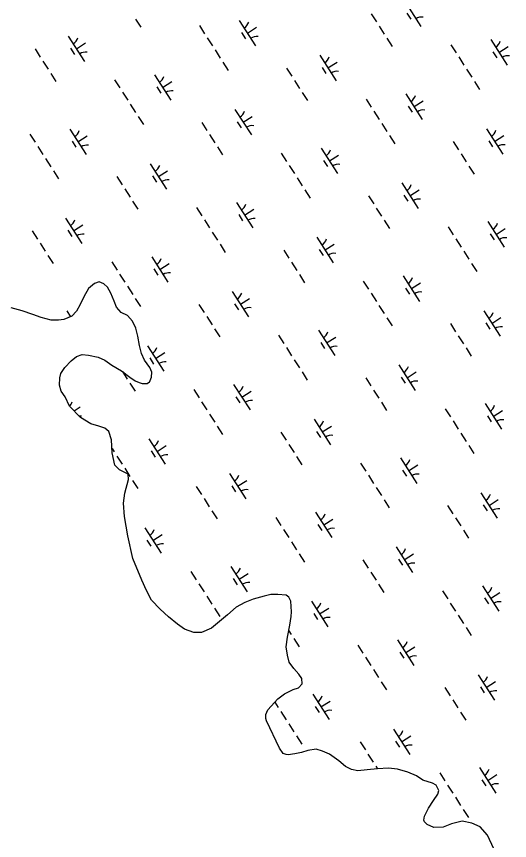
# Model space of a CAD drawing. Extents: x 3962991 to 3983549, y 181631 to 204078.
# Drawn here: x 3975756 to 3976570, y 188923 to 190286 of the extents above; entities that cross this region are included whole.
import ezdxf

# ---------------------------------------------------------------- set-up
doc = ezdxf.new("R2010")
doc.units = 0
doc.layers.add('V-WETL-SWMP', color=7, linetype='Continuous')

msp = doc.modelspace()

# ---------------------------------------------------------------- linework, layer by layer
at = {"layer": 'V-WETL-SWMP'}
for p, q in [((3976396.7, 190311.8), (3976423.7, 190269.7)), ((3975952.2, 190281.8), (3975960.9, 190268.3)), ((3976341.8, 190290.5), (3976350.5, 190277)), ((3976400.5, 190291.6), (3976407, 190281.5)), ((3976057.8, 190271.1), (3976066.4, 190257.6)), ((3976123.7, 190279.6), (3976150.7, 190237.5)), ((3976137.2, 190258.5), (3976152.3, 190268.2)), ((3976354.8, 190270.3), (3976363.4, 190256.8)), ((3975841.2, 190253.7), (3975868.2, 190211.7)), ((3976127.4, 190259.4), (3976133.9, 190249.3)), ((3975854.7, 190232.7), (3975869.9, 190242.4)), ((3976070.8, 190250.9), (3976079.4, 190237.4)), ((3976367.7, 190250.1), (3976376.4, 190236.6)), ((3976539.2, 190247.8), (3976566.2, 190205.8)), ((3975786.3, 190232.4), (3975794.9, 190219)), ((3975845, 190233.6), (3975851.4, 190223.5)), ((3976083.7, 190230.7), (3976092.3, 190217.2)), ((3976473.3, 190239.4), (3976481.9, 190225.9)), ((3976542.9, 190227.7), (3976549.4, 190217.6)), ((3976552.7, 190226.8), (3976567.8, 190236.5)), ((3976256.7, 190222), (3976283.7, 190179.9)), ((3976486.3, 190219.2), (3976494.9, 190205.7)), ((3975799.3, 190212.2), (3975807.9, 190198.8)), ((3976096.7, 190210.5), (3976105.3, 190197)), ((3976201.8, 190200.7), (3976210.4, 190187.3)), ((3976260.5, 190201.9), (3976266.9, 190191.8)), ((3976270.2, 190201), (3976285.4, 190210.7)), ((3976499.2, 190199), (3976507.9, 190185.5)), ((3975812.2, 190192), (3975820.8, 190178.6)), ((3975983.7, 190189.8), (3976010.6, 190147.7)), ((3975917.8, 190181.3), (3975926.4, 190167.9)), ((3975997.1, 190168.7), (3976012.3, 190178.5)), ((3976214.8, 190180.5), (3976223.4, 190167.1)), ((3976512.2, 190178.8), (3976520.8, 190165.3)), ((3975930.7, 190161.1), (3975939.4, 190147.6)), ((3975987.4, 190169.6), (3975993.9, 190159.5)), ((3976227.7, 190160.3), (3976236.3, 190146.9)), ((3976399.2, 190158.1), (3976426.1, 190116)), ((3976333.3, 190149.6), (3976341.9, 190136.1)), ((3976412.7, 190137), (3976427.8, 190146.7)), ((3975943.7, 190140.9), (3975952.3, 190127.4)), ((3976116.7, 190132.3), (3976143.7, 190090.2)), ((3976402.9, 190137.9), (3976409.4, 190127.8)), ((3975956.6, 190120.7), (3975965.3, 190107.2)), ((3976130.2, 190111.2), (3976145.3, 190120.9)), ((3976346.2, 190129.4), (3976354.9, 190115.9)), ((3976061.8, 190111), (3976070.4, 190097.5)), ((3976120.4, 190112.1), (3976126.9, 190102)), ((3976359.2, 190109.2), (3976367.8, 190095.7)), ((3975777.7, 190091.5), (3975786.4, 190078.1)), ((3975843.6, 190100), (3975870.6, 190057.9)), ((3976074.7, 190090.8), (3976083.4, 190077.3)), ((3976532.2, 190100.5), (3976559.2, 190058.4)), ((3975847.4, 190079.9), (3975853.9, 190069.8)), ((3975857.1, 190079), (3975872.3, 190088.7)), ((3976372.1, 190089), (3976380.8, 190075.5)), ((3976477.3, 190079.2), (3976485.9, 190065.8)), ((3976535.9, 190080.4), (3976542.4, 190070.3)), ((3976545.7, 190079.5), (3976560.8, 190089.2)), ((3975790.7, 190071.3), (3975799.3, 190057.9)), ((3976087.7, 190070.5), (3976096.3, 190057.1)), ((3976259.1, 190068.3), (3976286.1, 190026.2)), ((3975803.6, 190051.1), (3975812.3, 190037.7)), ((3976193.2, 190059.8), (3976201.9, 190046.4)), ((3976272.6, 190047.3), (3976287.8, 190057)), ((3976490.2, 190059), (3976498.9, 190045.6)), ((3975976.6, 190042.5), (3976003.6, 190000.4)), ((3976206.2, 190039.6), (3976214.8, 190026.2)), ((3976262.9, 190048.1), (3976269.4, 190038)), ((3976503.2, 190038.8), (3976511.8, 190025.4)), ((3975816.6, 190030.9), (3975825.2, 190017.5)), ((3975980.4, 190022.3), (3975986.9, 190012.2)), ((3975990.1, 190021.4), (3976005.3, 190031.1)), ((3975921.7, 190021.2), (3975930.4, 190007.7)), ((3976219.2, 190019.4), (3976227.8, 190005.9)), ((3976392.2, 190010.8), (3976419.1, 189968.7)), ((3975934.7, 190001), (3975943.3, 189987.5)), ((3976232.1, 189999.2), (3976240.7, 189985.7)), ((3976405.6, 189989.7), (3976420.8, 189999.4)), ((3975947.6, 189980.8), (3975956.3, 189967.3)), ((3976337.2, 189989.5), (3976345.9, 189976)), ((3976395.9, 189990.6), (3976402.4, 189980.5)), ((3976053.2, 189970.1), (3976061.8, 189956.6)), ((3976119.1, 189978.5), (3976146.1, 189936.4)), ((3976132.6, 189957.5), (3976147.7, 189967.2)), ((3976350.2, 189969.3), (3976358.8, 189955.8)), ((3976122.9, 189958.4), (3976129.3, 189948.3)), ((3975836.6, 189952.7), (3975863.6, 189910.6)), ((3975850.1, 189931.7), (3975865.3, 189941.4)), ((3976066.2, 189949.8), (3976074.8, 189936.4)), ((3976363.2, 189949.1), (3976371.8, 189935.6)), ((3976534.6, 189946.8), (3976561.6, 189904.7)), ((3975781.7, 189931.4), (3975790.3, 189917.9)), ((3975840.4, 189932.5), (3975846.9, 189922.4)), ((3976079.1, 189929.6), (3976087.8, 189916.2)), ((3976468.7, 189938.3), (3976477.4, 189924.9)), ((3976538.4, 189926.6), (3976544.8, 189916.5)), ((3976548.1, 189925.8), (3976563.2, 189935.5)), ((3976252.1, 189921), (3976279.1, 189878.9)), ((3976481.7, 189918.1), (3976490.3, 189904.7)), ((3975794.7, 189911.2), (3975803.3, 189897.7)), ((3976092.1, 189909.4), (3976100.7, 189896)), ((3976197.2, 189899.7), (3976205.8, 189886.2)), ((3976255.9, 189900.8), (3976262.4, 189890.7)), ((3976265.6, 189899.9), (3976280.8, 189909.7)), ((3975807.6, 189891), (3975816.3, 189877.5)), ((3975979.1, 189888.8), (3976006, 189846.7)), ((3976494.6, 189897.9), (3976503.3, 189884.5)), ((3975913.2, 189880.3), (3975921.8, 189866.8)), ((3975992.6, 189867.7), (3976007.7, 189877.4)), ((3976210.2, 189879.5), (3976218.8, 189866)), ((3976507.6, 189877.7), (3976516.2, 189864.3)), ((3975926.1, 189860.1), (3975934.8, 189846.6)), ((3975982.8, 189868.6), (3975989.3, 189858.5)), ((3976223.1, 189859.3), (3976231.8, 189845.8)), ((3976328.7, 189848.6), (3976337.3, 189835.1)), ((3976394.6, 189857), (3976421.6, 189814.9)), ((3976408.1, 189836), (3976423.2, 189845.7)), ((3975939.1, 189839.9), (3975947.7, 189826.4)), ((3976112.1, 189831.2), (3976139.1, 189789.1)), ((3976398.3, 189836.9), (3976404.8, 189826.8)), ((3975952, 189819.7), (3975960.7, 189806.2)), ((3976125.6, 189810.2), (3976140.7, 189819.9)), ((3976341.6, 189828.4), (3976350.3, 189814.9)), ((3976057.2, 189809.9), (3976065.8, 189796.4)), ((3976115.8, 189811.1), (3976122.3, 189801)), ((3976354.6, 189808.2), (3976363.2, 189794.7)), ((3975839, 189799), (3975845.1, 189789.5)), ((3976527.6, 189799.5), (3976554.6, 189757.4)), ((3976070.1, 189789.7), (3976078.8, 189776.2)), ((3976367.5, 189787.9), (3976376.2, 189774.5)), ((3976472.7, 189778.2), (3976481.3, 189764.7)), ((3976531.4, 189779.3), (3976537.8, 189769.2)), ((3976541.1, 189778.4), (3976556.2, 189788.2)), ((3976083.1, 189769.5), (3976091.7, 189756)), ((3976254.5, 189767.3), (3976281.5, 189725.2)), ((3976188.7, 189758.8), (3976197.3, 189745.3)), ((3976268, 189746.2), (3976283.2, 189755.9)), ((3976485.6, 189758), (3976494.3, 189744.5)), ((3975972.1, 189741.4), (3975999, 189699.3)), ((3976201.6, 189738.6), (3976210.2, 189725.1)), ((3976258.3, 189747.1), (3976264.8, 189737)), ((3976498.6, 189737.8), (3976507.2, 189724.3)), ((3975985.5, 189720.4), (3976000.7, 189730.1)), ((3975975.8, 189721.3), (3975982.3, 189711.2)), ((3976214.6, 189718.4), (3976223.2, 189704.9)), ((3976387.6, 189709.7), (3976414.5, 189667.6)), ((3975930.8, 189698.8), (3975938.7, 189686.5)), ((3976227.5, 189698.2), (3976236.2, 189684.7)), ((3976401.1, 189688.7), (3976416.2, 189698.4)), ((3976332.7, 189688.4), (3976341.3, 189675)), ((3976391.3, 189689.6), (3976397.8, 189679.5)), ((3975943.1, 189679.7), (3975951.7, 189666.3)), ((3976048.6, 189669), (3976057.3, 189655.5)), ((3976114.5, 189677.5), (3976141.5, 189635.4)), ((3976345.6, 189668.2), (3976354.2, 189654.7)), ((3976118.3, 189657.3), (3976124.7, 189647.2)), ((3976128, 189656.4), (3976143.2, 189666.2)), ((3975850.7, 189633.9), (3975860.7, 189640.3)), ((3976061.6, 189648.8), (3976070.2, 189635.3)), ((3976358.6, 189648), (3976367.2, 189634.5)), ((3976530, 189645.8), (3976557, 189603.7)), ((3976074.5, 189628.6), (3976083.2, 189615.1)), ((3976464.1, 189637.3), (3976472.8, 189623.8)), ((3976543.5, 189624.7), (3976558.7, 189634.4)), ((3976247.5, 189619.9), (3976274.5, 189577.9)), ((3976477.1, 189617.1), (3976485.7, 189603.6)), ((3976533.8, 189625.6), (3976540.2, 189615.5)), ((3976087.5, 189608.4), (3976096.1, 189594.9)), ((3976251.3, 189599.8), (3976257.8, 189589.7)), ((3976261, 189598.9), (3976276.2, 189608.6)), ((3975974.5, 189587.7), (3976001.5, 189545.6)), ((3976192.6, 189598.6), (3976201.3, 189585.2)), ((3976490, 189596.9), (3976498.7, 189583.4)), ((3975988, 189566.7), (3976003.1, 189576.4)), ((3976205.6, 189578.4), (3976214.2, 189565)), ((3976503, 189576.7), (3976511.6, 189563.2)), ((3975913.5, 189571.5), (3975917.2, 189565.8)), ((3975921.5, 189559), (3975930.2, 189545.6)), ((3975978.2, 189567.6), (3975984.7, 189557.5)), ((3976218.5, 189558.2), (3976227.2, 189544.8)), ((3976324.1, 189547.5), (3976332.7, 189534.1)), ((3976390, 189556), (3976417, 189513.9)), ((3976403.5, 189534.9), (3976418.6, 189544.7)), ((3975934.5, 189538.8), (3975943.1, 189525.4)), ((3976393.7, 189535.8), (3976400.2, 189525.7)), ((3975947.5, 189518.6), (3975956.1, 189505.2)), ((3976107.5, 189530.2), (3976134.5, 189488.1)), ((3976121, 189509.1), (3976136.1, 189518.8)), ((3976337.1, 189527.3), (3976345.7, 189513.8)), ((3976052.6, 189508.9), (3976061.2, 189495.4)), ((3976111.3, 189510), (3976117.7, 189499.9)), ((3976350, 189507.1), (3976358.6, 189493.6)), ((3976523, 189498.5), (3976550, 189456.4)), ((3976065.5, 189488.7), (3976074.2, 189475.2)), ((3976363, 189486.9), (3976371.6, 189473.4)), ((3976468.1, 189477.2), (3976476.7, 189463.7)), ((3976526.8, 189478.3), (3976533.2, 189468.2)), ((3976536.5, 189477.4), (3976551.6, 189487.1)), ((3976078.5, 189468.5), (3976087.1, 189455)), ((3976249.9, 189466.2), (3976276.9, 189424.1)), ((3976184.1, 189457.7), (3976192.7, 189444.3)), ((3976263.4, 189445.2), (3976278.6, 189454.9)), ((3976481.1, 189457), (3976489.7, 189443.5)), ((3975967.5, 189440.4), (3975994.5, 189398.3)), ((3976197, 189437.5), (3976205.7, 189424.1)), ((3976253.7, 189446.1), (3976260.2, 189436)), ((3976494, 189436.7), (3976502.6, 189423.3)), ((3975981, 189419.4), (3975996.1, 189429.1)), ((3975971.2, 189420.2), (3975977.7, 189410.1)), ((3976210, 189417.3), (3976218.6, 189403.9)), ((3976383, 189408.7), (3976410, 189366.6)), ((3976222.9, 189397.1), (3976231.6, 189383.7)), ((3976396.5, 189387.6), (3976411.6, 189397.3)), ((3976328.1, 189387.4), (3976336.7, 189373.9)), ((3976386.7, 189388.5), (3976393.2, 189378.4)), ((3976044, 189368), (3976052.7, 189354.5)), ((3976109.9, 189376.4), (3976136.9, 189334.4)), ((3976113.7, 189356.3), (3976120.2, 189346.2)), ((3976123.4, 189355.4), (3976138.6, 189365.1)), ((3976341, 189367.2), (3976349.7, 189353.7)), ((3976057, 189347.8), (3976065.6, 189334.3)), ((3976354, 189347), (3976362.6, 189333.5)), ((3976525.4, 189344.7), (3976552.4, 189302.6)), ((3976069.9, 189327.6), (3976078.6, 189314.1)), ((3976459.5, 189336.3), (3976468.2, 189322.8)), ((3976538.9, 189323.7), (3976554.1, 189333.4)), ((3976242.9, 189318.9), (3976269.9, 189276.8)), ((3976472.5, 189316), (3976481.1, 189302.6)), ((3976529.2, 189324.6), (3976535.7, 189314.5)), ((3976082.9, 189307.4), (3976091.5, 189293.9)), ((3976256.4, 189297.9), (3976271.6, 189307.6)), ((3976246.7, 189298.7), (3976253.2, 189288.6)), ((3976485.4, 189295.8), (3976494.1, 189282.4)), ((3976498.4, 189275.6), (3976507, 189262.2)), ((3976205.6, 189270.2), (3976209.6, 189263.9)), ((3976213.9, 189257.2), (3976222.6, 189243.7)), ((3976319.5, 189246.5), (3976328.1, 189233)), ((3976385.4, 189255), (3976412.4, 189212.9)), ((3976389.1, 189234.8), (3976395.6, 189224.7)), ((3976398.9, 189233.9), (3976414, 189243.6)), ((3976332.5, 189226.3), (3976341.1, 189212.8)), ((3976345.4, 189206.1), (3976354, 189192.6)), ((3976518.4, 189197.4), (3976545.4, 189155.3)), ((3976358.4, 189185.9), (3976367, 189172.4)), ((3976522.2, 189177.3), (3976528.6, 189167.2)), ((3976531.9, 189176.4), (3976547.1, 189186.1)), ((3976245.4, 189165.2), (3976272.3, 189123.1)), ((3976463.5, 189176.1), (3976472.1, 189162.6)), ((3976182.6, 189151.9), (3976188.1, 189143.2)), ((3976258.8, 189144.1), (3976274, 189153.9)), ((3976476.5, 189155.9), (3976485.1, 189142.4)), ((3976192.4, 189136.5), (3976201.1, 189123)), ((3976249.1, 189145), (3976255.6, 189134.9)), ((3976489.4, 189135.7), (3976498, 189122.2)), ((3976205.4, 189116.3), (3976214, 189102.8)), ((3976218.3, 189096.1), (3976227, 189082.6)), ((3976378.4, 189107.6), (3976405.4, 189065.5)), ((3976391.9, 189086.6), (3976407, 189096.3)), ((3976323.5, 189086.3), (3976332.1, 189072.9)), ((3976382.1, 189087.5), (3976388.6, 189077.4)), ((3976336.4, 189066.1), (3976345.1, 189052.7)), ((3976349.4, 189045.9), (3976352, 189041.9)), ((3976520.8, 189043.7), (3976547.8, 189001.6)), ((3976454.9, 189035.2), (3976463.6, 189021.7)), ((3976534.3, 189022.6), (3976549.5, 189032.4)), ((3976467.9, 189015), (3976476.5, 189001.5)), ((3976524.6, 189023.5), (3976531.1, 189013.4)), ((3976480.9, 188994.8), (3976489.5, 188981.3)), ((3976493.8, 188974.6), (3976502.4, 188961.1))]:
    msp.add_line(p, q, dxfattribs=at)
for points in [[(3976196.2, 189067.2), (3976190.1, 189076), (3976168.5, 189121.4), (3976167.8, 189124.9), (3976167.7, 189131.5), (3976171.2, 189139.2), (3976187.5, 189157.4), (3976198.6, 189165.9), (3976212.8, 189172.7), (3976221.6, 189175.8), (3976227.5, 189182.4), (3976227.3, 189191.4), (3976222.4, 189198.4), (3976213.9, 189207.8), (3976206, 189218.3), (3976203.5, 189229.6), (3976201.4, 189243.8), (3976203.5, 189259.3), (3976207.3, 189279.6), (3976209.5, 189293.9), (3976209.9, 189301.6), (3976209, 189318.8), (3976205.9, 189325.9), (3976201.1, 189328.8), (3976187.4, 189330.3), (3976176.1, 189330.1), (3976164.9, 189327.6), (3976146.5, 189322.5), (3976133, 189316.9), (3976118.8, 189308.9), (3976104.2, 189296.2), (3976091.3, 189285.3), (3976077.8, 189274.3), (3976061.3, 189267.5), (3976048.8, 189267.3), (3976033.3, 189272.9), (3976021.9, 189281.1), (3976006.8, 189293.3), (3975992.9, 189306.1), (3975979, 189320.7), (3975970.4, 189336.6), (3975962.9, 189353.7), (3975948, 189389.7), (3975939.6, 189427), (3975934.3, 189459), (3975932.7, 189481), (3975934.8, 189497.7), (3975941, 189520.4), (3975940.2, 189529.3), (3975933.6, 189532.7), (3975925.8, 189536.2), (3975918, 189543.8), (3975914, 189564.5), (3975912.5, 189585.9), (3975908.1, 189599.5), (3975901.4, 189605.3), (3975891.9, 189608.7), (3975878.7, 189612.6), (3975861.3, 189623), (3975843.1, 189641.7), (3975836.3, 189657), (3975829.6, 189666.4), (3975826.5, 189676.5), (3975827.5, 189688.4), (3975829.1, 189695.6), (3975835.5, 189705.8), (3975846, 189716.6), (3975854.8, 189723.9), (3975864.2, 189727.1), (3975874.9, 189726.1), (3975890.5, 189722.8), (3975901.8, 189717.6), (3975913.3, 189709.5), (3975928.9, 189700.3), (3975942.8, 189689.8), (3975951.8, 189683.4), (3975958.4, 189680.6), (3975963.2, 189678.9), (3975971.5, 189679), (3975973.8, 189680.9), (3975975.6, 189681.5), (3975979, 189689.3), (3975979.5, 189697.6), (3975975.8, 189705.3), (3975967.2, 189717.6), (3975962.3, 189728.8), (3975959.1, 189741.8), (3975956.4, 189757.2), (3975952.6, 189770.8), (3975947.1, 189782), (3975939.2, 189791.4), (3975928.4, 189796.6), (3975921.1, 189805.3), (3975916.8, 189815.4), (3975911.8, 189828.4), (3975906.3, 189838.4), (3975900.2, 189844.2), (3975892.4, 189847), (3975884.8, 189844.5), (3975874.8, 189836), (3975866.7, 189822.2)], [(3975866.7, 189822.2), (3975861, 189809.6), (3975854.6, 189798.8), (3975847.1, 189790.4), (3975834.1, 189784.8), (3975825.2, 189784), (3975812.7, 189783.8), (3975796.6, 189788.3), (3975782.8, 189793.4), (3975764.9, 189799), (3975747, 189804.1)], [(3976544.3, 188909.2), (3976533.8, 188932.2), (3976521.7, 188945.7), (3976507.9, 188952), (3976491.8, 188955.3), (3976474.6, 188950.8), (3976460.5, 188945.2), (3976445, 188944.9), (3976434.2, 188949.5), (3976430, 188954.2), (3976428.8, 188957.1), (3976429.8, 188963.7), (3976436.7, 188976.9), (3976444.8, 188989.5), (3976451.8, 188999.7), (3976453.5, 189005.7), (3976449.2, 189014.6), (3976443.1, 189018), (3976427, 189023.1), (3976416.8, 189030), (3976402.4, 189036.3), (3976385.1, 189041.4), (3976370.2, 189042.9), (3976352.4, 189042), (3976335.2, 189039.9), (3976319.7, 189038.4), (3976309, 189040.6), (3976299.4, 189045.8), (3976288.5, 189055.1), (3976272.9, 189066.1), (3976261.5, 189070.7), (3976250.8, 189074.1), (3976237.1, 189072.1), (3976226.5, 189068.9), (3976215.8, 189066.3), (3976204.6, 189064.9), (3976201, 189065.5), (3976196.2, 189067.2)]]:
    msp.add_lwpolyline(points, dxfattribs=at)
for centre, start, end in [((3976425.3, 190267.6), 81.8919, 123.4355), ((3976122.5, 190281.9), 301.8919, 343.4355), ((3975840, 190256.1), 301.8919, 343.4355), ((3976152.3, 190235.4), 81.8919, 123.4355), ((3976538, 190250.2), 301.8919, 343.4355), ((3975869.8, 190209.6), 81.8919, 123.4355), ((3976255.5, 190224.4), 301.8919, 343.4355), ((3976567.8, 190203.7), 81.8919, 123.4355), ((3975982.4, 190192.1), 301.8919, 343.4355), ((3976285.3, 190177.9), 81.8919, 123.4355), ((3976012.3, 190145.6), 81.8919, 123.4355), ((3976397.9, 190160.4), 301.8919, 343.4355), ((3976427.8, 190113.9), 81.8919, 123.4355), ((3976115.5, 190134.6), 301.8919, 343.4355), ((3976145.3, 190088.1), 81.8919, 123.4355), ((3975842.4, 190102.4), 301.8919, 343.4355), ((3976531, 190102.9), 301.8919, 343.4355), ((3975872.2, 190055.8), 81.8919, 123.4355), ((3976257.9, 190070.6), 301.8919, 343.4355), ((3976560.8, 190056.4), 81.8919, 123.4355), ((3975975.4, 190044.8), 301.8919, 343.4355), ((3976287.7, 190024.1), 81.8919, 123.4355), ((3976005.2, 189998.3), 81.8919, 123.4355), ((3976390.9, 190013.1), 301.8919, 343.4355), ((3976420.8, 189966.6), 81.8919, 123.4355), ((3976117.9, 189980.9), 301.8919, 343.4355), ((3975835.4, 189955), 301.8919, 343.4355), ((3976147.7, 189934.4), 81.8919, 123.4355), ((3976533.4, 189949.1), 301.8919, 343.4355), ((3975865.2, 189908.5), 81.8919, 123.4355), ((3976250.9, 189923.3), 301.8919, 343.4355), ((3976563.2, 189902.6), 81.8919, 123.4355), ((3975977.8, 189891.1), 301.8919, 343.4355), ((3976280.7, 189876.8), 81.8919, 123.4355), ((3976007.7, 189844.6), 81.8919, 123.4355), ((3976393.4, 189859.4), 301.8919, 343.4355), ((3976110.9, 189833.5), 301.8919, 343.4355), ((3976423.2, 189812.9), 81.8919, 123.4355), ((3976140.7, 189787), 81.8919, 123.4355), ((3976526.4, 189801.8), 301.8919, 343.4355), ((3976253.3, 189769.6), 301.8919, 343.4355), ((3976556.2, 189755.3), 81.8919, 123.4355), ((3975970.8, 189743.8), 301.8919, 343.4355), ((3976283.1, 189723.1), 81.8919, 123.4355), ((3976000.7, 189697.3), 81.8919, 123.4355), ((3976386.3, 189712.1), 301.8919, 343.4355), ((3976416.2, 189665.5), 81.8919, 123.4355), ((3976113.3, 189679.8), 301.8919, 343.4355), ((3975830.8, 189654), 315.071, 343.4355), ((3976143.1, 189633.3), 81.8919, 123.4355), ((3976528.8, 189648.1), 301.8919, 343.4355), ((3975860.6, 189607.5), 81.8919, 94.3206), ((3976246.3, 189622.3), 301.8919, 343.4355), ((3976558.6, 189601.6), 81.8919, 123.4355), ((3976276.1, 189575.8), 81.8919, 123.4355), ((3975973.3, 189590), 301.8919, 343.4355), ((3976003.1, 189543.5), 81.8919, 123.4355), ((3976388.8, 189558.3), 301.8919, 343.4355), ((3976106.3, 189532.5), 301.8919, 343.4355), ((3976418.6, 189511.8), 81.8919, 123.4355), ((3976136.1, 189486), 81.8919, 123.4355), ((3976521.8, 189500.8), 301.8919, 343.4355), ((3976248.7, 189468.6), 301.8919, 343.4355), ((3976551.6, 189454.3), 81.8919, 123.4355), ((3975966.3, 189442.7), 301.8919, 343.4355), ((3976278.5, 189422.1), 81.8919, 123.4355), ((3975996.1, 189396.2), 81.8919, 123.4355), ((3976381.8, 189411), 301.8919, 343.4355), ((3976411.6, 189364.5), 81.8919, 123.4355), ((3976108.7, 189378.8), 301.8919, 343.4355), ((3976138.5, 189332.3), 81.8919, 123.4355), ((3976524.2, 189347.1), 301.8919, 343.4355), ((3976241.7, 189321.2), 301.8919, 343.4355), ((3976554, 189300.6), 81.8919, 123.4355), ((3976271.5, 189274.7), 81.8919, 123.4355), ((3976384.2, 189257.3), 301.8919, 343.4355), ((3976414, 189210.8), 81.8919, 123.4355), ((3976517.2, 189199.7), 301.8919, 343.4355), ((3976547, 189153.2), 81.8919, 123.4355), ((3976244.1, 189167.5), 301.8919, 343.4355), ((3976274, 189121), 81.8919, 123.4355), ((3976377.2, 189110), 301.8919, 343.4355), ((3976407, 189063.5), 81.8919, 123.4355), ((3976519.6, 189046), 301.8919, 343.4355), ((3976549.4, 188999.5), 81.8919, 123.4355)]:
    msp.add_arc(centre, 17.6, start, end, dxfattribs=at)

doc.saveas('drawing.dxf')
